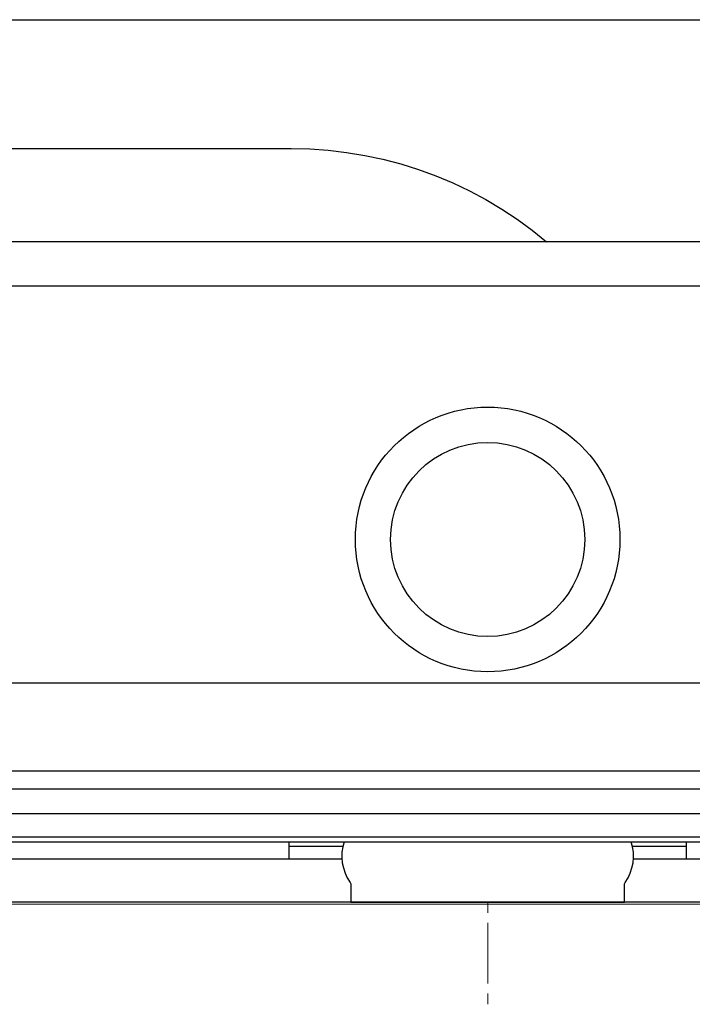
# Model space of a CAD drawing. Header units: millimetres. Extents: x 28600 to 181045, y -399112 to -163690.
# Tile 282 of 482: x 73055 to 73071, y -197906 to -197884. Entities that reach past the tile are written whole.
import ezdxf

# ---------------------------------------------------------------- set-up
doc = ezdxf.new("R2010")
doc.units = ezdxf.units.MM
doc.layers.get('0').update_dxf_attribs({"color": 8})
for name, color, linetype in [('!! 0_ Istn-sciany', 8, 'Continuous'), ('!! 2 ZABUDOWA GK-MDF', 8, 'Continuous'), ('!! 2_wypos-sanitarne', 8, 'Continuous')]:
    doc.layers.add(name, color=color, linetype=linetype)
doc.layers.add('!!_@ wypos sanit nd', color=8, linetype='Continuous', plot=False)

# ---------------------------------------------------------------- blocks, each defined once
blk = doc.blocks.new('A$Cff2eaf8b')
for points in [[(-0.18941, 0.08863), (-0.04454, 0.08863), (-0.04035, 0.08853), (-0.03617, 0.08824), (-0.032, 0.08775), (-0.02786, 0.08707), (-0.02376, 0.08619), (-0.0197, 0.08513), (-0.0157, 0.08388), (-0.01176, 0.08244), (-0.00789, 0.08082), (-0.0041, 0.07902), (-0.0004, 0.07705), (0.0032, 0.0749), (0.0067, 0.0726), (0.01009, 0.07012), (0.01337, 0.0675)], [(0.16493, 0.0675), (-0.16477, 0.0675)], [(-0.11847, -0.0325), (-0.11847, 0.0575), (0.11153, 0.0575), (0.11153, -0.0325)], [(-0.16, -0.0355), (-0.16, -0.0325), (0.16, -0.0325), (0.16, -0.0355)], [(0.16, -0.0555), (0.157, -0.0525), (0.16, -0.0525), (-0.16, -0.0525), (-0.157, -0.0525), (-0.16, -0.0555)], [(0.10602, -0.0525), (0.10602, -0.05658), (-0.11847, -0.05658)], [(-0.045, -0.0725), (-0.045, -0.0685)], [(0.045, -0.0685), (0.045, -0.0725)], [(-0.03305, -0.0725), (-0.16, -0.0725), (-0.16, -0.0695)], [(-0.045, -0.0695), (-0.03283, -0.0695)], [(0.03283, -0.0695), (0.045, -0.0695)], [(0.16, -0.0695), (0.16, -0.0725), (0.03305, -0.0725)]]:
    blk.add_lwpolyline(points)
blk.add_lwpolyline([(-0.11847, -0.0685), (0.11153, -0.0685), (0.11153, -0.0675), (-0.11847, -0.0675)], close=True)
blk.add_lwpolyline([(-0.04, -0.0685), (-0.03255, -0.0685, 0.236962), (-0.03118, -0.07775, -0.154353), (-0.031, -0.07832), (-0.031, -0.08218), (0.031, -0.08218), (0.031, -0.07832, -0.154353), (0.03118, -0.07775, 0.236962), (0.03255, -0.0685), (0.04, -0.0685)], format="xyb")
for radius in [0.03, 0.022]:
    blk.add_circle((0, 0), radius)
blk = doc.blocks.new('A$C6ce7c513')
at = {"lineweight": 0}
for points in [[(0, 0), (0, -0.00246)], [(-0.17548, -0.00049), (0.17547, -0.00049)], [(0, -0.00469), (0, -0.0185)], [(0, -0.02072), (0, -0.02318)]]:
    blk.add_lwpolyline(points, dxfattribs=at)

msp = doc.modelspace()

# ---------------------------------------------------------------- linework, layer by layer
at = {"layer": '!! 0_ Istn-sciany'}
msp.add_lwpolyline([(73015.42327, -197883.5883), (73252.42327, -197883.5883)], dxfattribs=at)
at = {"layer": '!! 2 ZABUDOWA GK-MDF'}
for points in [[(73116.42327, -197901.5883), (73015.42327, -197901.5883)], [(73116.42327, -197903.5883), (73015.42327, -197903.5883)]]:
    msp.add_lwpolyline(points, dxfattribs=at)

# ---------------------------------------------------------------- block references
at = {"layer": '!! 2_wypos-sanitarne', "xscale": 100, "yscale": 100, "zscale": 100}
msp.add_blockref('A$C6ce7c513', (73065.92327, -197903.5883), dxfattribs=at)
at = {"layer": '!!_@ wypos sanit nd', "xscale": 100, "yscale": 100, "zscale": 100}
msp.add_blockref('A$Cff2eaf8b', (73065.92327, -197895.3703), dxfattribs=at)

doc.saveas('drawing.dxf')
